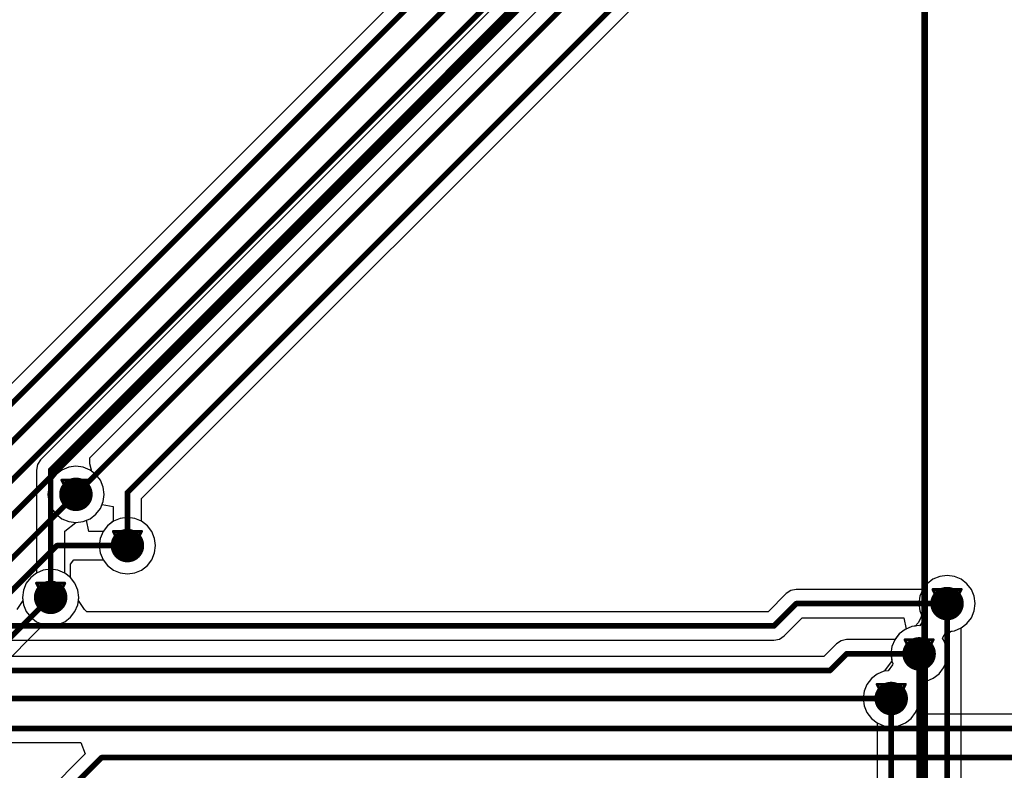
# Model space of a CAD drawing. Header units: millimetres. Extents: x 138 to 555, y 26 to 334.
# Tile 638 of 656: x 287 to 304, y 253 to 266. Entities that reach past the tile are written whole.
import ezdxf

# ---------------------------------------------------------------- set-up
doc = ezdxf.new("R2010")
doc.units = ezdxf.units.MM
for name, color, linetype in [('BottomLayer', 5, 'Continuous'), ('DrillDrawing', 1, 'Continuous'), ('Mechanical27', 56, 'Continuous'), ('MidLayer1', 16, 'Continuous'), ('MidLayer2', 76, 'Continuous'), ('MidLayer3', 90, 'Continuous'), ('MidLayer4', 156, 'Continuous'), ('MultiLayer', 9, 'Continuous'), ('TopLayer', 1, 'Continuous'), ('TopOverlay', 2, 'Continuous'), ('ViaHoleLayer', 16, 'Continuous')]:
    doc.layers.add(name, color=color, linetype=linetype)

# ---------------------------------------------------------------- blocks, each defined once
blk = doc.blocks.new('MOD_MB1263_943')
at = {"layer": 'Mechanical27', "const_width": 0.01}
blk.add_lwpolyline([(65, 78), (-55, 78)], dxfattribs=at)
at = {"layer": 'TopOverlay', "const_width": 0.12}
blk.add_lwpolyline([(65, 78), (-55, 78)], dxfattribs=at)

msp = doc.modelspace()

# ---------------------------------------------------------------- linework, layer by layer
at = {"layer": 'BottomLayer'}
for p, q in [((301.859, 273.256), (286.983, 258.381)), ((288.794, 257.69), (302.836, 271.732)), ((286.983, 258.381), (286.928, 258.298)), ((286.928, 258.298), (286.909, 258.2)), ((286.909, 258.2), (286.909, 256.353)), ((288.794, 257.281), (288.794, 257.69)), ((287.974, 257.407), (288.054, 257.511)), ((288.054, 257.511), (288.085, 257.585)), ((288.085, 257.585), (288.285, 257.545)), ((288.285, 257.545), (288.285, 257.281)), ((287.748, 257.276), (287.869, 257.327)), ((287.869, 257.327), (287.974, 257.407)), ((287.419, 257.102), (287.617, 257.259)), ((287.617, 257.259), (287.748, 257.276)), ((288.183, 257.203), (288.103, 257.098)), ((288.285, 257.281), (288.183, 257.203)), ((288.896, 257.203), (288.794, 257.281)), ((288.976, 257.098), (288.896, 257.203)), ((287.419, 256.353), (287.419, 257.102)), ((288.052, 256.976), (288.035, 256.846)), ((288.103, 257.098), (288.052, 256.976)), ((289.027, 256.976), (288.976, 257.098)), ((289.044, 256.846), (289.027, 256.976)), ((288.035, 256.846), (288.052, 256.715)), ((289.027, 256.715), (289.044, 256.846)), ((288.052, 256.715), (288.103, 256.594)), ((288.976, 256.594), (289.027, 256.715)), ((288.103, 256.594), (288.183, 256.489)), ((288.183, 256.489), (288.287, 256.409)), ((288.792, 256.409), (288.896, 256.489)), ((288.896, 256.489), (288.976, 256.594)), ((286.807, 256.275), (286.727, 256.171)), ((286.909, 256.353), (286.807, 256.275)), ((287.52, 256.275), (287.419, 256.353)), ((287.6, 256.171), (287.52, 256.275)), ((288.287, 256.409), (288.409, 256.359)), ((288.409, 256.359), (288.539, 256.342)), ((288.539, 256.342), (288.67, 256.359)), ((288.67, 256.359), (288.792, 256.409)), ((303.09, 256.295), (302.968, 256.244)), ((303.22, 256.312), (303.09, 256.295)), ((303.351, 256.295), (303.22, 256.312)), ((303.473, 256.244), (303.351, 256.295)), ((286.727, 256.171), (286.677, 256.049)), ((287.651, 256.049), (287.6, 256.171)), ((302.864, 256.164), (302.786, 256.062)), ((302.968, 256.244), (302.864, 256.164)), ((303.577, 256.164), (303.473, 256.244)), ((303.657, 256.06), (303.577, 256.164)), ((286.677, 256.049), (286.659, 255.919)), ((286.659, 255.919), (286.667, 255.862)), ((287.668, 255.919), (287.651, 256.049)), ((287.661, 255.862), (287.668, 255.919)), ((300.34, 255.988), (300.015, 255.662)), ((300.423, 256.043), (300.34, 255.988)), ((300.52, 256.062), (300.423, 256.043)), ((302.786, 256.062), (300.52, 256.062)), ((303.708, 255.938), (303.657, 256.06)), ((303.725, 255.807), (303.708, 255.938)), ((286.667, 255.862), (286.56, 255.699)), ((287.768, 255.699), (287.661, 255.862)), ((303.708, 255.677), (303.725, 255.807)), ((287.815, 255.662), (287.768, 255.699)), ((300.015, 255.662), (287.815, 255.662)), ((300.301, 255.227), (300.626, 255.552)), ((300.626, 255.552), (302.449, 255.552)), ((302.449, 255.552), (302.488, 255.352)), ((303.577, 255.451), (303.657, 255.555)), ((303.657, 255.555), (303.708, 255.677)), ((303.473, 255.371), (303.577, 255.451)), ((300.218, 255.172), (300.301, 255.227)), ((302.364, 255.264), (302.286, 255.162)), ((302.468, 255.344), (302.364, 255.264)), ((302.488, 255.352), (302.468, 255.344)), ((303.19, 255.161), (303.238, 255.251)), ((303.238, 255.251), (303.292, 255.312)), ((303.292, 255.312), (303.351, 255.32)), ((303.351, 255.32), (303.473, 255.371)), ((277.22, 255.152), (300.12, 255.152)), ((300.12, 255.152), (300.218, 255.172)), ((301.24, 255.088), (301.015, 254.862)), ((301.323, 255.143), (301.24, 255.088)), ((301.42, 255.162), (301.323, 255.143)), ((302.286, 255.162), (301.42, 255.162)), ((303.179, 255.107), (303.19, 255.161)), ((303.208, 255.038), (303.179, 255.107)), ((303.225, 254.907), (303.208, 255.038)), ((301.015, 254.862), (276.226, 254.862)), ((303.208, 254.777), (303.225, 254.907)), ((303.157, 254.655), (303.208, 254.777)), ((302.973, 254.471), (303.077, 254.551)), ((303.077, 254.551), (303.157, 254.655)), ((302.713, 254.245), (302.849, 254.42)), ((302.849, 254.42), (302.851, 254.42)), ((302.851, 254.42), (302.973, 254.471)), ((302.711, 254.209), (302.713, 254.245)), ((302.725, 254.107), (302.711, 254.209)), ((302.714, 254.027), (302.725, 254.107)), ((302.796, 253.891), (302.714, 254.027)), ((302.862, 253.827), (302.796, 253.891)), ((341.957, 253.827), (302.862, 253.827)), ((279.258, 253.317), (287.702, 253.317)), ((287.702, 253.317), (287.785, 253.117)), ((287.785, 253.117), (281.252, 246.584))]:
    msp.add_line(p, q, dxfattribs=at)
at = {"layer": 'BottomLayer', "const_width": 0.1}
for points in [[(287.164, 258.2), (302.039, 273.076)], [(287.617, 257.764), (302.414, 272.56)], [(288.539, 257.796), (302.73, 271.987)], [(287.164, 255.919), (287.164, 258.2)], [(288.539, 256.846), (288.539, 257.796)], [(300.12, 255.407), (300.52, 255.807)], [(300.52, 255.807), (303.22, 255.807)], [(277.22, 255.407), (300.12, 255.407)], [(301.12, 254.607), (301.42, 254.907)], [(301.42, 254.907), (302.72, 254.907)], [(276.12, 254.607), (301.12, 254.607)], [(275.52, 254.107), (302.22, 254.107)], [(278.823, 253.572), (341.957, 253.572)], [(281.358, 246.329), (288.077, 253.049)], [(288.077, 253.049), (341.774, 253.049)]]:
    msp.add_lwpolyline(points, dxfattribs=at)
at = {"layer": 'BottomLayer'}
for points, const_width in [([(287.139, 258.2, 1), (287.189, 258.2, 1)], 0.05), ([(287.139, 258.2, 1), (287.189, 258.2, 1)], 0.05), ([(287.467, 257.764, 1), (287.767, 257.764, 1)], 0.3), ([(288.514, 257.796, 1), (288.564, 257.796, 1)], 0.05), ([(288.514, 257.796, 1), (288.564, 257.796, 1)], 0.05), ([(287.592, 257.764, 1), (287.642, 257.764, 1)], 0.05), ([(288.389, 256.846, 1), (288.689, 256.846, 1)], 0.3), ([(288.514, 256.846, 1), (288.564, 256.846, 1)], 0.05), ([(287.014, 255.919, 1), (287.314, 255.919, 1)], 0.3), ([(303.07, 255.807, 1), (303.37, 255.807, 1)], 0.3), ([(287.139, 255.919, 1), (287.189, 255.919, 1)], 0.05), ([(300.495, 255.807, 1), (300.545, 255.807, 1)], 0.05), ([(300.495, 255.807, 1), (300.545, 255.807, 1)], 0.05), ([(303.195, 255.807, 1), (303.245, 255.807, 1)], 0.05), ([(300.095, 255.407, 1), (300.145, 255.407, 1)], 0.05), ([(300.095, 255.407, 1), (300.145, 255.407, 1)], 0.05), ([(302.57, 254.907, 1), (302.87, 254.907, 1)], 0.3), ([(301.395, 254.907, 1), (301.445, 254.907, 1)], 0.05), ([(301.395, 254.907, 1), (301.445, 254.907, 1)], 0.05), ([(302.695, 254.907, 1), (302.745, 254.907, 1)], 0.05), ([(301.095, 254.607, 1), (301.145, 254.607, 1)], 0.05), ([(301.095, 254.607, 1), (301.145, 254.607, 1)], 0.05), ([(302.07, 254.107, 1), (302.37, 254.107, 1)], 0.3), ([(302.195, 254.107, 1), (302.245, 254.107, 1)], 0.05), ([(288.052, 253.049, 1), (288.102, 253.049, 1)], 0.05), ([(288.052, 253.049, 1), (288.102, 253.049, 1)], 0.05)]:
    msp.add_lwpolyline(points, format="xyb", close=True, dxfattribs=dict(at, const_width=const_width))
at = {"layer": 'DrillDrawing', "const_width": 0.0508}
for points in [[(287.363, 258.018), (287.871, 258.018)], [(287.363, 258.018), (287.617, 257.51)], [(287.617, 257.51), (287.871, 258.018)], [(287.465, 257.916), (287.77, 257.916)], [(287.465, 257.916), (287.617, 257.611)], [(287.617, 257.611), (287.77, 257.916)], [(288.285, 257.1), (288.793, 257.1)], [(288.285, 257.1), (288.539, 256.592)], [(288.387, 256.998), (288.692, 256.998)], [(288.387, 256.998), (288.539, 256.694)], [(288.539, 256.592), (288.793, 257.1)], [(288.539, 256.694), (288.692, 256.998)], [(286.91, 256.173), (287.418, 256.173)], [(286.91, 256.173), (287.164, 255.665)], [(287.011, 256.071), (287.316, 256.071)], [(287.011, 256.071), (287.164, 255.766)], [(287.164, 255.665), (287.418, 256.173)], [(287.164, 255.766), (287.316, 256.071)], [(302.966, 256.061), (303.474, 256.061)], [(302.966, 256.061), (303.22, 255.553)], [(303.22, 255.553), (303.474, 256.061)], [(303.068, 255.96), (303.373, 255.96)], [(303.068, 255.96), (303.22, 255.655)], [(303.22, 255.655), (303.373, 255.96)], [(302.466, 255.161), (302.974, 255.161)], [(302.466, 255.161), (302.72, 254.653)], [(302.568, 255.06), (302.873, 255.06)], [(302.568, 255.06), (302.72, 254.755)], [(302.72, 254.653), (302.974, 255.161)], [(302.72, 254.755), (302.873, 255.06)], [(301.966, 254.361), (302.474, 254.361)], [(301.966, 254.361), (302.22, 253.853)], [(302.22, 253.853), (302.474, 254.361)], [(302.068, 254.26), (302.373, 254.26)], [(302.068, 254.26), (302.22, 253.955)], [(302.22, 253.955), (302.373, 254.26)]]:
    msp.add_lwpolyline(points, dxfattribs=at)
at = {"layer": 'DrillDrawing', "const_width": 0.0254}
for points in [[(287.351, 258.018, 1), (287.376, 258.018, 1)], [(287.351, 258.018, 1), (287.376, 258.018, 1)], [(287.859, 258.018, 1), (287.884, 258.018, 1)], [(287.859, 258.018, 1), (287.884, 258.018, 1)], [(287.452, 257.916, 1), (287.478, 257.916, 1)], [(287.452, 257.916, 1), (287.478, 257.916, 1)], [(287.757, 257.916, 1), (287.782, 257.916, 1)], [(287.757, 257.916, 1), (287.782, 257.916, 1)], [(287.605, 257.611, 1), (287.63, 257.611, 1)], [(287.605, 257.611, 1), (287.63, 257.611, 1)], [(287.605, 257.51, 1), (287.63, 257.51, 1)], [(287.605, 257.51, 1), (287.63, 257.51, 1)], [(288.273, 257.1, 1), (288.298, 257.1, 1)], [(288.273, 257.1, 1), (288.298, 257.1, 1)], [(288.374, 256.998, 1), (288.4, 256.998, 1)], [(288.374, 256.998, 1), (288.4, 256.998, 1)], [(288.679, 256.998, 1), (288.705, 256.998, 1)], [(288.679, 256.998, 1), (288.705, 256.998, 1)], [(288.781, 257.1, 1), (288.806, 257.1, 1)], [(288.781, 257.1, 1), (288.806, 257.1, 1)], [(288.527, 256.694, 1), (288.552, 256.694, 1)], [(288.527, 256.694, 1), (288.552, 256.694, 1)], [(288.527, 256.592, 1), (288.552, 256.592, 1)], [(288.527, 256.592, 1), (288.552, 256.592, 1)], [(286.897, 256.173, 1), (286.922, 256.173, 1)], [(286.897, 256.173, 1), (286.922, 256.173, 1)], [(286.999, 256.071, 1), (287.024, 256.071, 1)], [(286.999, 256.071, 1), (287.024, 256.071, 1)], [(287.303, 256.071, 1), (287.329, 256.071, 1)], [(287.303, 256.071, 1), (287.329, 256.071, 1)], [(287.405, 256.173, 1), (287.43, 256.173, 1)], [(287.405, 256.173, 1), (287.43, 256.173, 1)], [(302.954, 256.061, 1), (302.979, 256.061, 1)], [(302.954, 256.061, 1), (302.979, 256.061, 1)], [(303.462, 256.061, 1), (303.487, 256.061, 1)], [(303.462, 256.061, 1), (303.487, 256.061, 1)], [(303.055, 255.96, 1), (303.081, 255.96, 1)], [(303.055, 255.96, 1), (303.081, 255.96, 1)], [(303.36, 255.96, 1), (303.386, 255.96, 1)], [(303.36, 255.96, 1), (303.386, 255.96, 1)], [(287.151, 255.766, 1), (287.176, 255.766, 1)], [(287.151, 255.766, 1), (287.176, 255.766, 1)], [(287.151, 255.665, 1), (287.176, 255.665, 1)], [(287.151, 255.665, 1), (287.176, 255.665, 1)], [(303.208, 255.655, 1), (303.233, 255.655, 1)], [(303.208, 255.655, 1), (303.233, 255.655, 1)], [(303.208, 255.553, 1), (303.233, 255.553, 1)], [(303.208, 255.553, 1), (303.233, 255.553, 1)], [(302.454, 255.161, 1), (302.479, 255.161, 1)], [(302.454, 255.161, 1), (302.479, 255.161, 1)], [(302.555, 255.06, 1), (302.581, 255.06, 1)], [(302.555, 255.06, 1), (302.581, 255.06, 1)], [(302.86, 255.06, 1), (302.886, 255.06, 1)], [(302.86, 255.06, 1), (302.886, 255.06, 1)], [(302.962, 255.161, 1), (302.987, 255.161, 1)], [(302.962, 255.161, 1), (302.987, 255.161, 1)], [(302.708, 254.755, 1), (302.733, 254.755, 1)], [(302.708, 254.755, 1), (302.733, 254.755, 1)], [(302.708, 254.653, 1), (302.733, 254.653, 1)], [(302.708, 254.653, 1), (302.733, 254.653, 1)], [(301.954, 254.361, 1), (301.979, 254.361, 1)], [(301.954, 254.361, 1), (301.979, 254.361, 1)], [(302.462, 254.361, 1), (302.487, 254.361, 1)], [(302.462, 254.361, 1), (302.487, 254.361, 1)], [(302.055, 254.26, 1), (302.081, 254.26, 1)], [(302.055, 254.26, 1), (302.081, 254.26, 1)], [(302.36, 254.26, 1), (302.386, 254.26, 1)], [(302.36, 254.26, 1), (302.386, 254.26, 1)], [(302.208, 253.955, 1), (302.233, 253.955, 1)], [(302.208, 253.955, 1), (302.233, 253.955, 1)], [(302.208, 253.853, 1), (302.233, 253.853, 1)], [(302.208, 253.853, 1), (302.233, 253.853, 1)]]:
    msp.add_lwpolyline(points, format="xyb", close=True, dxfattribs=at)
at = {"layer": 'MidLayer1'}
for p, q in [((287.365, 258.2), (287.261, 258.12)), ((287.487, 258.251), (287.365, 258.2)), ((287.617, 258.268), (287.487, 258.251)), ((287.748, 258.251), (287.617, 258.268)), ((287.869, 258.2), (287.748, 258.251)), ((287.974, 258.12), (287.869, 258.2)), ((287.261, 258.12), (287.18, 258.016)), ((288.054, 258.016), (287.974, 258.12)), ((287.13, 257.894), (287.113, 257.764)), ((287.18, 258.016), (287.13, 257.894)), ((288.104, 257.894), (288.054, 258.016)), ((288.122, 257.764), (288.104, 257.894)), ((287.113, 257.764), (287.13, 257.633)), ((288.104, 257.633), (288.122, 257.764)), ((287.13, 257.633), (287.18, 257.511)), ((287.18, 257.511), (287.261, 257.407)), ((287.974, 257.407), (288.054, 257.511)), ((288.054, 257.511), (288.104, 257.633)), ((287.261, 257.407), (287.365, 257.327)), ((287.365, 257.327), (287.487, 257.276)), ((287.748, 257.276), (287.869, 257.327)), ((287.869, 257.327), (287.974, 257.407)), ((288.409, 257.333), (288.287, 257.283)), ((288.539, 257.35), (288.409, 257.333)), ((288.67, 257.333), (288.539, 257.35)), ((288.792, 257.283), (288.67, 257.333)), ((287.487, 257.276), (287.617, 257.259)), ((287.617, 257.259), (287.748, 257.276)), ((288.183, 257.203), (288.103, 257.098)), ((288.287, 257.283), (288.183, 257.203)), ((288.896, 257.203), (288.792, 257.283)), ((288.976, 257.098), (288.896, 257.203)), ((288.052, 256.976), (288.035, 256.846)), ((288.103, 257.098), (288.052, 256.976)), ((289.027, 256.976), (288.976, 257.098)), ((289.044, 256.846), (289.027, 256.976)), ((288.035, 256.846), (288.052, 256.715)), ((289.027, 256.715), (289.044, 256.846)), ((288.052, 256.715), (288.103, 256.594)), ((288.976, 256.594), (289.027, 256.715)), ((288.103, 256.594), (288.183, 256.489)), ((288.183, 256.489), (288.287, 256.409)), ((288.792, 256.409), (288.896, 256.489)), ((288.896, 256.489), (288.976, 256.594)), ((286.807, 256.275), (286.727, 256.171)), ((286.912, 256.355), (286.807, 256.275)), ((287.033, 256.406), (286.912, 256.355)), ((287.164, 256.423), (287.033, 256.406)), ((287.294, 256.406), (287.164, 256.423)), ((287.416, 256.355), (287.294, 256.406)), ((287.52, 256.275), (287.416, 256.355)), ((287.6, 256.171), (287.52, 256.275)), ((288.287, 256.409), (288.409, 256.359)), ((288.409, 256.359), (288.539, 256.342)), ((288.539, 256.342), (288.67, 256.359)), ((288.67, 256.359), (288.792, 256.409)), ((303.09, 256.295), (302.968, 256.244)), ((303.22, 256.312), (303.09, 256.295)), ((303.351, 256.295), (303.22, 256.312)), ((303.473, 256.244), (303.351, 256.295)), ((286.727, 256.171), (286.677, 256.049)), ((287.651, 256.049), (287.6, 256.171)), ((302.864, 256.164), (302.784, 256.06)), ((302.968, 256.244), (302.864, 256.164)), ((303.577, 256.164), (303.473, 256.244)), ((303.657, 256.06), (303.577, 256.164)), ((286.677, 256.049), (286.659, 255.919)), ((286.659, 255.919), (286.677, 255.788)), ((287.668, 255.919), (287.651, 256.049)), ((287.651, 255.788), (287.668, 255.919)), ((302.733, 255.938), (302.716, 255.807)), ((302.784, 256.06), (302.733, 255.938)), ((303.708, 255.938), (303.657, 256.06)), ((303.725, 255.807), (303.708, 255.938)), ((286.677, 255.788), (286.727, 255.667)), ((287.6, 255.667), (287.651, 255.788)), ((302.716, 255.807), (302.733, 255.677)), ((303.708, 255.677), (303.725, 255.807)), ((286.727, 255.667), (286.807, 255.562)), ((286.807, 255.562), (286.912, 255.482)), ((287.416, 255.482), (287.52, 255.562)), ((287.52, 255.562), (287.6, 255.667)), ((302.733, 255.677), (302.784, 255.555)), ((302.784, 255.555), (302.804, 255.529)), ((303.577, 255.451), (303.657, 255.555)), ((303.657, 255.555), (303.708, 255.677)), ((286.912, 255.482), (287.033, 255.432)), ((287.033, 255.432), (287.164, 255.414)), ((287.164, 255.414), (287.294, 255.432)), ((287.294, 255.432), (287.416, 255.482)), ((302.59, 255.395), (302.468, 255.344)), ((302.72, 255.412), (302.59, 255.395)), ((302.735, 255.41), (302.72, 255.412)), ((302.804, 255.529), (302.735, 255.41)), ((303.473, 255.371), (303.577, 255.451)), ((302.364, 255.264), (302.284, 255.16)), ((302.468, 255.344), (302.364, 255.264)), ((303.137, 255.186), (303.206, 255.305)), ((303.206, 255.305), (303.22, 255.303)), ((303.22, 255.303), (303.351, 255.32)), ((303.351, 255.32), (303.473, 255.371)), ((302.233, 255.038), (302.216, 254.907)), ((302.284, 255.16), (302.233, 255.038)), ((303.157, 255.16), (303.137, 255.186)), ((303.208, 255.038), (303.157, 255.16)), ((303.225, 254.907), (303.208, 255.038)), ((302.216, 254.907), (302.233, 254.777)), ((303.208, 254.777), (303.225, 254.907)), ((302.244, 254.708), (302.168, 254.605)), ((302.233, 254.777), (302.25, 254.736)), ((302.25, 254.736), (302.244, 254.708)), ((303.157, 254.655), (303.208, 254.777)), ((301.968, 254.544), (301.864, 254.464)), ((302.09, 254.595), (301.968, 254.544)), ((302.168, 254.605), (302.09, 254.595)), ((302.973, 254.471), (303.077, 254.551)), ((303.077, 254.551), (303.157, 254.655)), ((301.784, 254.36), (301.733, 254.238)), ((301.864, 254.464), (301.784, 254.36)), ((302.697, 254.307), (302.773, 254.41)), ((302.773, 254.41), (302.851, 254.42)), ((302.851, 254.42), (302.973, 254.471)), ((301.733, 254.238), (301.716, 254.107)), ((302.691, 254.279), (302.697, 254.307)), ((302.708, 254.238), (302.691, 254.279)), ((302.725, 254.107), (302.708, 254.238)), ((301.716, 254.107), (301.733, 253.977)), ((301.733, 253.977), (301.784, 253.855)), ((302.657, 253.855), (302.708, 253.977)), ((302.708, 253.977), (302.725, 254.107)), ((301.784, 253.855), (301.864, 253.751)), ((302.577, 253.751), (302.657, 253.855)), ((301.864, 253.751), (301.968, 253.671)), ((301.968, 253.671), (302.09, 253.62)), ((302.09, 253.62), (302.22, 253.603)), ((302.22, 253.603), (302.351, 253.62)), ((302.351, 253.62), (302.473, 253.671)), ((302.473, 253.671), (302.577, 253.751))]:
    msp.add_line(p, q, dxfattribs=at)
at = {"layer": 'MidLayer1', "const_width": 0.3}
for points in [[(287.467, 257.764, 1), (287.767, 257.764, 1)], [(288.389, 256.846, 1), (288.689, 256.846, 1)], [(287.014, 255.919, 1), (287.314, 255.919, 1)], [(303.07, 255.807, 1), (303.37, 255.807, 1)], [(302.57, 254.907, 1), (302.87, 254.907, 1)], [(302.07, 254.107, 1), (302.37, 254.107, 1)]]:
    msp.add_lwpolyline(points, format="xyb", close=True, dxfattribs=at)
at = {"layer": 'MidLayer2'}
for p, q in [((287.365, 258.2), (287.261, 258.12)), ((287.487, 258.251), (287.365, 258.2)), ((287.617, 258.268), (287.487, 258.251)), ((287.748, 258.251), (287.617, 258.268)), ((287.869, 258.2), (287.748, 258.251)), ((287.974, 258.12), (287.869, 258.2)), ((287.261, 258.12), (287.18, 258.016)), ((288.054, 258.016), (287.974, 258.12)), ((287.13, 257.894), (287.113, 257.764)), ((287.18, 258.016), (287.13, 257.894)), ((288.104, 257.894), (288.054, 258.016)), ((288.122, 257.764), (288.104, 257.894)), ((287.113, 257.764), (287.13, 257.633)), ((288.104, 257.633), (288.122, 257.764)), ((287.13, 257.633), (287.18, 257.511)), ((287.18, 257.511), (287.261, 257.407)), ((287.974, 257.407), (288.054, 257.511)), ((288.054, 257.511), (288.104, 257.633)), ((287.261, 257.407), (287.365, 257.327)), ((287.365, 257.327), (287.487, 257.276)), ((287.748, 257.276), (287.869, 257.327)), ((287.869, 257.327), (287.974, 257.407)), ((288.409, 257.333), (288.287, 257.283)), ((288.539, 257.35), (288.409, 257.333)), ((288.67, 257.333), (288.539, 257.35)), ((288.792, 257.283), (288.67, 257.333)), ((287.487, 257.276), (287.617, 257.259)), ((287.617, 257.259), (287.748, 257.276)), ((288.183, 257.203), (288.103, 257.098)), ((288.287, 257.283), (288.183, 257.203)), ((288.896, 257.203), (288.792, 257.283)), ((288.976, 257.098), (288.896, 257.203)), ((288.052, 256.976), (288.035, 256.846)), ((288.103, 257.098), (288.052, 256.976)), ((289.027, 256.976), (288.976, 257.098)), ((289.044, 256.846), (289.027, 256.976)), ((288.035, 256.846), (288.052, 256.715)), ((289.027, 256.715), (289.044, 256.846)), ((288.052, 256.715), (288.103, 256.594)), ((288.976, 256.594), (289.027, 256.715)), ((288.103, 256.594), (288.183, 256.489)), ((288.183, 256.489), (288.287, 256.409)), ((288.792, 256.409), (288.896, 256.489)), ((288.896, 256.489), (288.976, 256.594)), ((286.807, 256.275), (286.727, 256.171)), ((286.912, 256.355), (286.807, 256.275)), ((287.033, 256.406), (286.912, 256.355)), ((287.164, 256.423), (287.033, 256.406)), ((287.294, 256.406), (287.164, 256.423)), ((287.416, 256.355), (287.294, 256.406)), ((287.52, 256.275), (287.416, 256.355)), ((287.6, 256.171), (287.52, 256.275)), ((288.287, 256.409), (288.409, 256.359)), ((288.409, 256.359), (288.539, 256.342)), ((288.539, 256.342), (288.67, 256.359)), ((288.67, 256.359), (288.792, 256.409)), ((303.09, 256.295), (302.968, 256.244)), ((303.22, 256.312), (303.09, 256.295)), ((303.351, 256.295), (303.22, 256.312)), ((303.473, 256.244), (303.351, 256.295)), ((286.727, 256.171), (286.677, 256.049)), ((287.651, 256.049), (287.6, 256.171)), ((302.864, 256.164), (302.784, 256.06)), ((302.968, 256.244), (302.864, 256.164)), ((303.577, 256.164), (303.473, 256.244)), ((303.657, 256.06), (303.577, 256.164)), ((286.677, 256.049), (286.659, 255.919)), ((286.659, 255.919), (286.677, 255.788)), ((287.668, 255.919), (287.651, 256.049)), ((287.651, 255.788), (287.668, 255.919)), ((302.733, 255.938), (302.716, 255.807)), ((302.784, 256.06), (302.733, 255.938)), ((303.708, 255.938), (303.657, 256.06)), ((303.725, 255.807), (303.708, 255.938)), ((286.677, 255.788), (286.727, 255.667)), ((287.6, 255.667), (287.651, 255.788)), ((302.716, 255.807), (302.733, 255.677)), ((303.708, 255.677), (303.725, 255.807)), ((286.727, 255.667), (286.807, 255.562)), ((286.807, 255.562), (286.912, 255.482)), ((287.416, 255.482), (287.52, 255.562)), ((287.52, 255.562), (287.6, 255.667)), ((302.75, 255.554), (302.703, 255.463)), ((302.733, 255.677), (302.762, 255.608)), ((302.762, 255.608), (302.75, 255.554)), ((303.577, 255.451), (303.657, 255.555)), ((303.657, 255.555), (303.708, 255.677)), ((286.912, 255.482), (287.033, 255.432)), ((287.033, 255.432), (287.164, 255.414)), ((287.164, 255.414), (287.294, 255.432)), ((287.294, 255.432), (287.416, 255.482)), ((302.59, 255.395), (302.468, 255.344)), ((302.649, 255.402), (302.59, 255.395)), ((302.703, 255.463), (302.649, 255.402)), ((303.473, 255.371), (303.577, 255.451)), ((302.364, 255.264), (302.284, 255.16)), ((302.468, 255.344), (302.364, 255.264)), ((303.19, 255.161), (303.238, 255.251)), ((303.238, 255.251), (303.292, 255.312)), ((303.292, 255.312), (303.351, 255.32)), ((303.351, 255.32), (303.473, 255.371)), ((302.233, 255.038), (302.216, 254.907)), ((302.284, 255.16), (302.233, 255.038)), ((303.179, 255.107), (303.19, 255.161)), ((303.208, 255.038), (303.179, 255.107)), ((303.225, 254.907), (303.208, 255.038)), ((302.216, 254.907), (302.23, 254.805)), ((303.208, 254.777), (303.225, 254.907)), ((302.228, 254.77), (302.092, 254.595)), ((302.23, 254.805), (302.228, 254.77)), ((303.157, 254.655), (303.208, 254.777)), ((301.968, 254.544), (301.864, 254.464)), ((302.09, 254.595), (301.968, 254.544)), ((302.092, 254.595), (302.09, 254.595)), ((302.973, 254.471), (303.077, 254.551)), ((303.077, 254.551), (303.157, 254.655)), ((301.784, 254.36), (301.733, 254.238)), ((301.864, 254.464), (301.784, 254.36)), ((302.713, 254.245), (302.849, 254.42)), ((302.849, 254.42), (302.851, 254.42)), ((302.851, 254.42), (302.973, 254.471)), ((301.733, 254.238), (301.716, 254.107)), ((302.711, 254.209), (302.713, 254.245)), ((302.725, 254.107), (302.711, 254.209)), ((301.716, 254.107), (301.733, 253.977)), ((301.733, 253.977), (301.784, 253.855)), ((302.657, 253.855), (302.708, 253.977)), ((302.708, 253.977), (302.725, 254.107)), ((301.784, 253.855), (301.864, 253.751)), ((302.577, 253.751), (302.657, 253.855)), ((301.864, 253.751), (301.968, 253.671)), ((301.968, 253.671), (302.09, 253.62)), ((302.09, 253.62), (302.22, 253.603)), ((302.22, 253.603), (302.351, 253.62)), ((302.351, 253.62), (302.473, 253.671)), ((302.473, 253.671), (302.577, 253.751))]:
    msp.add_line(p, q, dxfattribs=at)
at = {"layer": 'MidLayer2', "const_width": 0.3}
for points in [[(287.467, 257.764, 1), (287.767, 257.764, 1)], [(288.389, 256.846, 1), (288.689, 256.846, 1)], [(287.014, 255.919, 1), (287.314, 255.919, 1)], [(303.07, 255.807, 1), (303.37, 255.807, 1)], [(302.57, 254.907, 1), (302.87, 254.907, 1)], [(302.07, 254.107, 1), (302.37, 254.107, 1)]]:
    msp.add_lwpolyline(points, format="xyb", close=True, dxfattribs=at)
at = {"layer": 'MidLayer3'}
for p, q in [((287.365, 258.2), (287.261, 258.12)), ((287.487, 258.251), (287.365, 258.2)), ((287.617, 258.268), (287.487, 258.251)), ((287.748, 258.251), (287.617, 258.268)), ((287.869, 258.2), (287.748, 258.251)), ((287.974, 258.12), (287.869, 258.2)), ((287.261, 258.12), (287.18, 258.016)), ((288.054, 258.016), (287.974, 258.12)), ((287.13, 257.894), (287.113, 257.764)), ((287.18, 258.016), (287.13, 257.894)), ((288.104, 257.894), (288.054, 258.016)), ((288.122, 257.764), (288.104, 257.894)), ((287.113, 257.764), (287.13, 257.633)), ((288.104, 257.633), (288.122, 257.764)), ((287.13, 257.633), (287.18, 257.511)), ((287.18, 257.511), (287.261, 257.407)), ((287.974, 257.407), (288.054, 257.511)), ((288.054, 257.511), (288.104, 257.633)), ((287.261, 257.407), (287.365, 257.327)), ((287.365, 257.327), (287.487, 257.276)), ((287.748, 257.276), (287.869, 257.327)), ((287.869, 257.327), (287.974, 257.407)), ((288.409, 257.333), (288.287, 257.283)), ((288.539, 257.35), (288.409, 257.333)), ((288.67, 257.333), (288.539, 257.35)), ((288.792, 257.283), (288.67, 257.333)), ((287.487, 257.276), (287.617, 257.259)), ((287.617, 257.259), (287.748, 257.276)), ((288.183, 257.203), (288.103, 257.098)), ((288.287, 257.283), (288.183, 257.203)), ((288.896, 257.203), (288.792, 257.283)), ((288.976, 257.098), (288.896, 257.203)), ((288.052, 256.976), (288.035, 256.846)), ((288.103, 257.098), (288.052, 256.976)), ((289.027, 256.976), (288.976, 257.098)), ((289.044, 256.846), (289.027, 256.976)), ((288.035, 256.846), (288.052, 256.715)), ((289.027, 256.715), (289.044, 256.846)), ((288.052, 256.715), (288.103, 256.594)), ((288.976, 256.594), (289.027, 256.715)), ((288.103, 256.594), (288.183, 256.489)), ((288.183, 256.489), (288.287, 256.409)), ((288.792, 256.409), (288.896, 256.489)), ((288.896, 256.489), (288.976, 256.594)), ((286.807, 256.275), (286.727, 256.171)), ((286.912, 256.355), (286.807, 256.275)), ((287.033, 256.406), (286.912, 256.355)), ((287.164, 256.423), (287.033, 256.406)), ((287.294, 256.406), (287.164, 256.423)), ((287.416, 256.355), (287.294, 256.406)), ((287.52, 256.275), (287.416, 256.355)), ((287.6, 256.171), (287.52, 256.275)), ((288.287, 256.409), (288.409, 256.359)), ((288.409, 256.359), (288.539, 256.342)), ((288.539, 256.342), (288.67, 256.359)), ((288.67, 256.359), (288.792, 256.409)), ((303.09, 256.295), (302.968, 256.244)), ((303.22, 256.312), (303.09, 256.295)), ((303.351, 256.295), (303.22, 256.312)), ((303.473, 256.244), (303.351, 256.295)), ((286.727, 256.171), (286.677, 256.049)), ((287.651, 256.049), (287.6, 256.171)), ((302.864, 256.164), (302.784, 256.06)), ((302.968, 256.244), (302.864, 256.164)), ((303.577, 256.164), (303.473, 256.244)), ((303.657, 256.06), (303.577, 256.164)), ((286.677, 256.049), (286.659, 255.919)), ((286.659, 255.919), (286.677, 255.788)), ((287.668, 255.919), (287.651, 256.049)), ((287.651, 255.788), (287.668, 255.919)), ((302.733, 255.938), (302.716, 255.807)), ((302.784, 256.06), (302.733, 255.938)), ((303.708, 255.938), (303.657, 256.06)), ((303.725, 255.807), (303.708, 255.938)), ((286.677, 255.788), (286.727, 255.667)), ((287.6, 255.667), (287.651, 255.788)), ((302.716, 255.807), (302.733, 255.677)), ((303.708, 255.677), (303.725, 255.807)), ((286.727, 255.667), (286.807, 255.562)), ((286.807, 255.562), (286.912, 255.482)), ((287.416, 255.482), (287.52, 255.562)), ((287.52, 255.562), (287.6, 255.667)), ((302.733, 255.677), (302.784, 255.555)), ((302.784, 255.555), (302.804, 255.529)), ((303.577, 255.451), (303.657, 255.555)), ((303.657, 255.555), (303.708, 255.677)), ((286.912, 255.482), (287.033, 255.432)), ((287.033, 255.432), (287.164, 255.414)), ((287.164, 255.414), (287.294, 255.432)), ((287.294, 255.432), (287.416, 255.482)), ((302.59, 255.395), (302.468, 255.344)), ((302.72, 255.412), (302.59, 255.395)), ((302.735, 255.41), (302.72, 255.412)), ((302.804, 255.529), (302.735, 255.41)), ((303.473, 255.371), (303.577, 255.451)), ((302.364, 255.264), (302.284, 255.16)), ((302.468, 255.344), (302.364, 255.264)), ((303.137, 255.186), (303.206, 255.305)), ((303.206, 255.305), (303.22, 255.303)), ((303.22, 255.303), (303.351, 255.32)), ((303.351, 255.32), (303.473, 255.371)), ((302.233, 255.038), (302.216, 254.907)), ((302.284, 255.16), (302.233, 255.038)), ((303.157, 255.16), (303.137, 255.186)), ((303.208, 255.038), (303.157, 255.16)), ((303.225, 254.907), (303.208, 255.038)), ((302.216, 254.907), (302.233, 254.777)), ((303.208, 254.777), (303.225, 254.907)), ((302.244, 254.708), (302.168, 254.605)), ((302.233, 254.777), (302.25, 254.736)), ((302.25, 254.736), (302.244, 254.708)), ((303.157, 254.655), (303.208, 254.777)), ((301.968, 254.544), (301.864, 254.464)), ((302.09, 254.595), (301.968, 254.544)), ((302.168, 254.605), (302.09, 254.595)), ((302.973, 254.471), (303.077, 254.551)), ((303.077, 254.551), (303.157, 254.655)), ((301.784, 254.36), (301.733, 254.238)), ((301.864, 254.464), (301.784, 254.36)), ((302.697, 254.307), (302.773, 254.41)), ((302.773, 254.41), (302.851, 254.42)), ((302.851, 254.42), (302.973, 254.471)), ((301.733, 254.238), (301.716, 254.107)), ((302.691, 254.279), (302.697, 254.307)), ((302.708, 254.238), (302.691, 254.279)), ((302.725, 254.107), (302.708, 254.238)), ((301.716, 254.107), (301.733, 253.977)), ((301.733, 253.977), (301.784, 253.855)), ((302.657, 253.855), (302.708, 253.977)), ((302.708, 253.977), (302.725, 254.107)), ((301.784, 253.855), (301.864, 253.751)), ((302.577, 253.751), (302.657, 253.855)), ((301.864, 253.751), (301.968, 253.671)), ((301.968, 253.671), (302.09, 253.62)), ((302.09, 253.62), (302.22, 253.603)), ((302.22, 253.603), (302.351, 253.62)), ((302.351, 253.62), (302.473, 253.671)), ((302.473, 253.671), (302.577, 253.751))]:
    msp.add_line(p, q, dxfattribs=at)
at = {"layer": 'MidLayer3', "const_width": 0.3}
for points in [[(287.467, 257.764, 1), (287.767, 257.764, 1)], [(288.389, 256.846, 1), (288.689, 256.846, 1)], [(287.014, 255.919, 1), (287.314, 255.919, 1)], [(303.07, 255.807, 1), (303.37, 255.807, 1)], [(302.57, 254.907, 1), (302.87, 254.907, 1)], [(302.07, 254.107, 1), (302.37, 254.107, 1)]]:
    msp.add_lwpolyline(points, format="xyb", close=True, dxfattribs=at)
at = {"layer": 'MidLayer4'}
for p, q in [((287.365, 258.2), (287.261, 258.12)), ((287.487, 258.251), (287.365, 258.2)), ((287.617, 258.268), (287.487, 258.251)), ((287.748, 258.251), (287.617, 258.268)), ((287.869, 258.2), (287.748, 258.251)), ((287.974, 258.12), (287.869, 258.2)), ((287.261, 258.12), (287.18, 258.016)), ((288.054, 258.016), (287.974, 258.12)), ((287.13, 257.894), (287.113, 257.764)), ((287.18, 258.016), (287.13, 257.894)), ((288.104, 257.894), (288.054, 258.016)), ((288.122, 257.764), (288.104, 257.894)), ((287.113, 257.764), (287.13, 257.633)), ((288.104, 257.633), (288.122, 257.764)), ((287.13, 257.633), (287.18, 257.511)), ((287.18, 257.511), (287.261, 257.407)), ((287.974, 257.407), (288.054, 257.511)), ((288.054, 257.511), (288.104, 257.633)), ((287.261, 257.407), (287.365, 257.327)), ((287.365, 257.327), (287.487, 257.276)), ((287.748, 257.276), (287.869, 257.327)), ((287.869, 257.327), (287.974, 257.407)), ((288.409, 257.333), (288.287, 257.283)), ((288.539, 257.35), (288.409, 257.333)), ((288.67, 257.333), (288.539, 257.35)), ((288.792, 257.283), (288.67, 257.333)), ((287.487, 257.276), (287.617, 257.259)), ((287.617, 257.259), (287.748, 257.276)), ((288.183, 257.203), (288.103, 257.098)), ((288.287, 257.283), (288.183, 257.203)), ((288.896, 257.203), (288.792, 257.283)), ((288.976, 257.098), (288.896, 257.203)), ((288.052, 256.976), (288.035, 256.846)), ((288.103, 257.098), (288.052, 256.976)), ((289.027, 256.976), (288.976, 257.098)), ((289.044, 256.846), (289.027, 256.976)), ((288.035, 256.846), (288.052, 256.715)), ((289.027, 256.715), (289.044, 256.846)), ((288.052, 256.715), (288.103, 256.594)), ((288.976, 256.594), (289.027, 256.715)), ((288.103, 256.594), (288.183, 256.489)), ((288.183, 256.489), (288.287, 256.409)), ((288.792, 256.409), (288.896, 256.489)), ((288.896, 256.489), (288.976, 256.594)), ((286.807, 256.275), (286.727, 256.171)), ((286.912, 256.355), (286.807, 256.275)), ((287.033, 256.406), (286.912, 256.355)), ((287.164, 256.423), (287.033, 256.406)), ((287.294, 256.406), (287.164, 256.423)), ((287.416, 256.355), (287.294, 256.406)), ((287.52, 256.275), (287.416, 256.355)), ((287.6, 256.171), (287.52, 256.275)), ((288.287, 256.409), (288.409, 256.359)), ((288.409, 256.359), (288.539, 256.342)), ((288.539, 256.342), (288.67, 256.359)), ((288.67, 256.359), (288.792, 256.409)), ((303.09, 256.295), (302.968, 256.244)), ((303.22, 256.312), (303.09, 256.295)), ((303.351, 256.295), (303.22, 256.312)), ((303.473, 256.244), (303.351, 256.295)), ((286.727, 256.171), (286.677, 256.049)), ((287.651, 256.049), (287.6, 256.171)), ((302.864, 256.164), (302.784, 256.06)), ((302.968, 256.244), (302.864, 256.164)), ((303.577, 256.164), (303.473, 256.244)), ((303.657, 256.06), (303.577, 256.164)), ((286.677, 256.049), (286.659, 255.919)), ((286.659, 255.919), (286.677, 255.788)), ((287.668, 255.919), (287.651, 256.049)), ((287.651, 255.788), (287.668, 255.919)), ((302.733, 255.938), (302.716, 255.807)), ((302.784, 256.06), (302.733, 255.938)), ((303.708, 255.938), (303.657, 256.06)), ((303.725, 255.807), (303.708, 255.938)), ((286.677, 255.788), (286.727, 255.667)), ((287.6, 255.667), (287.651, 255.788)), ((302.716, 255.807), (302.733, 255.677)), ((303.708, 255.677), (303.725, 255.807)), ((286.727, 255.667), (286.807, 255.562)), ((286.807, 255.562), (286.912, 255.482)), ((287.416, 255.482), (287.52, 255.562)), ((287.52, 255.562), (287.6, 255.667)), ((302.733, 255.677), (302.784, 255.555)), ((302.784, 255.555), (302.804, 255.529)), ((303.577, 255.451), (303.657, 255.555)), ((303.657, 255.555), (303.708, 255.677)), ((286.912, 255.482), (287.033, 255.432)), ((287.033, 255.432), (287.164, 255.414)), ((287.164, 255.414), (287.294, 255.432)), ((287.294, 255.432), (287.416, 255.482)), ((302.59, 255.395), (302.468, 255.344)), ((302.72, 255.412), (302.59, 255.395)), ((302.735, 255.41), (302.72, 255.412)), ((302.804, 255.529), (302.735, 255.41)), ((303.473, 255.371), (303.577, 255.451)), ((302.364, 255.264), (302.284, 255.16)), ((302.468, 255.344), (302.364, 255.264)), ((303.137, 255.186), (303.206, 255.305)), ((303.206, 255.305), (303.22, 255.303)), ((303.22, 255.303), (303.351, 255.32)), ((303.351, 255.32), (303.473, 255.371)), ((302.233, 255.038), (302.216, 254.907)), ((302.284, 255.16), (302.233, 255.038)), ((303.157, 255.16), (303.137, 255.186)), ((303.208, 255.038), (303.157, 255.16)), ((303.225, 254.907), (303.208, 255.038)), ((302.216, 254.907), (302.233, 254.777)), ((303.208, 254.777), (303.225, 254.907)), ((302.244, 254.708), (302.168, 254.605)), ((302.233, 254.777), (302.25, 254.736)), ((302.25, 254.736), (302.244, 254.708)), ((303.157, 254.655), (303.208, 254.777)), ((301.968, 254.544), (301.864, 254.464)), ((302.09, 254.595), (301.968, 254.544)), ((302.168, 254.605), (302.09, 254.595)), ((302.973, 254.471), (303.077, 254.551)), ((303.077, 254.551), (303.157, 254.655)), ((301.784, 254.36), (301.733, 254.238)), ((301.864, 254.464), (301.784, 254.36)), ((302.697, 254.307), (302.773, 254.41)), ((302.773, 254.41), (302.851, 254.42)), ((302.851, 254.42), (302.973, 254.471)), ((301.733, 254.238), (301.716, 254.107)), ((302.691, 254.279), (302.697, 254.307)), ((302.708, 254.238), (302.691, 254.279)), ((302.725, 254.107), (302.708, 254.238)), ((301.716, 254.107), (301.733, 253.977)), ((301.733, 253.977), (301.784, 253.855)), ((302.657, 253.855), (302.708, 253.977)), ((302.708, 253.977), (302.725, 254.107)), ((301.784, 253.855), (301.864, 253.751)), ((302.577, 253.751), (302.657, 253.855)), ((301.864, 253.751), (301.968, 253.671)), ((301.968, 253.671), (302.09, 253.62)), ((302.09, 253.62), (302.22, 253.603)), ((302.22, 253.603), (302.351, 253.62)), ((302.351, 253.62), (302.473, 253.671)), ((302.473, 253.671), (302.577, 253.751))]:
    msp.add_line(p, q, dxfattribs=at)
at = {"layer": 'MidLayer4', "const_width": 0.3}
for points in [[(287.467, 257.764, 1), (287.767, 257.764, 1)], [(288.389, 256.846, 1), (288.689, 256.846, 1)], [(287.014, 255.919, 1), (287.314, 255.919, 1)], [(303.07, 255.807, 1), (303.37, 255.807, 1)], [(302.57, 254.907, 1), (302.87, 254.907, 1)], [(302.07, 254.107, 1), (302.37, 254.107, 1)]]:
    msp.add_lwpolyline(points, format="xyb", close=True, dxfattribs=at)
at = {"layer": 'MultiLayer', "const_width": 0.3}
for points in [[(287.467, 257.764, 1), (287.767, 257.764, 1)], [(288.389, 256.846, 1), (288.689, 256.846, 1)], [(287.014, 255.919, 1), (287.314, 255.919, 1)], [(303.07, 255.807, 1), (303.37, 255.807, 1)], [(302.57, 254.907, 1), (302.87, 254.907, 1)], [(302.07, 254.107, 1), (302.37, 254.107, 1)]]:
    msp.add_lwpolyline(points, format="xyb", close=True, dxfattribs=at)
at = {"layer": 'TopLayer'}
for p, q in [((302.706, 275.989), (278.601, 251.885)), ((287.866, 258.418), (303.568, 274.121)), ((287.867, 258.313), (287.866, 258.418)), ((287.904, 258.174), (287.867, 258.313)), ((287.974, 258.12), (287.904, 258.174)), ((288.054, 258.016), (287.974, 258.12)), ((288.104, 257.894), (288.054, 258.016)), ((288.122, 257.764), (288.104, 257.894)), ((288.104, 257.633), (288.122, 257.764)), ((287.974, 257.407), (288.054, 257.511)), ((288.054, 257.511), (288.104, 257.633)), ((287.807, 257.301), (287.869, 257.327)), ((287.869, 257.327), (287.974, 257.407)), ((288.409, 257.333), (288.287, 257.283)), ((288.539, 257.35), (288.409, 257.333)), ((288.67, 257.333), (288.539, 257.35)), ((288.792, 257.283), (288.67, 257.333)), ((287.846, 257.101), (287.807, 257.301)), ((288.183, 257.203), (288.105, 257.101)), ((288.287, 257.283), (288.183, 257.203)), ((288.896, 257.203), (288.792, 257.283)), ((288.976, 257.098), (288.896, 257.203)), ((288.105, 257.101), (287.846, 257.101)), ((289.027, 256.976), (288.976, 257.098)), ((289.044, 256.846), (289.027, 256.976)), ((289.027, 256.715), (289.044, 256.846)), ((288.976, 256.594), (289.027, 256.715)), ((287.517, 256.516), (287.58, 256.591)), ((287.52, 256.275), (287.517, 256.516)), ((287.58, 256.591), (288.105, 256.591)), ((288.105, 256.591), (288.183, 256.489)), ((288.183, 256.489), (288.287, 256.409)), ((288.792, 256.409), (288.896, 256.489)), ((288.896, 256.489), (288.976, 256.594)), ((287.6, 256.171), (287.52, 256.275)), ((288.287, 256.409), (288.409, 256.359)), ((288.409, 256.359), (288.539, 256.342)), ((288.539, 256.342), (288.67, 256.359)), ((288.67, 256.359), (288.792, 256.409)), ((303.09, 256.295), (302.968, 256.244)), ((303.22, 256.312), (303.09, 256.295)), ((303.351, 256.295), (303.22, 256.312)), ((303.473, 256.244), (303.351, 256.295)), ((287.651, 256.049), (287.6, 256.171)), ((302.864, 256.164), (302.784, 256.06)), ((302.968, 256.244), (302.864, 256.164)), ((303.577, 256.164), (303.473, 256.244)), ((303.657, 256.06), (303.577, 256.164)), ((287.668, 255.919), (287.651, 256.049)), ((287.651, 255.788), (287.668, 255.919)), ((302.733, 255.938), (302.716, 255.807)), ((302.784, 256.06), (302.733, 255.938)), ((303.708, 255.938), (303.657, 256.06)), ((303.725, 255.807), (303.708, 255.938)), ((287.6, 255.667), (287.651, 255.788)), ((302.716, 255.807), (302.733, 255.677)), ((303.708, 255.677), (303.725, 255.807)), ((287.416, 255.482), (287.52, 255.562)), ((287.52, 255.562), (287.6, 255.667)), ((302.75, 255.554), (302.703, 255.463)), ((302.733, 255.677), (302.762, 255.608)), ((302.762, 255.608), (302.75, 255.554)), ((303.577, 255.451), (303.657, 255.555)), ((303.657, 255.555), (303.708, 255.677)), ((281.719, 250.114), (287.037, 255.431)), ((287.037, 255.431), (287.164, 255.414)), ((287.164, 255.414), (287.294, 255.432)), ((287.294, 255.432), (287.416, 255.482)), ((302.59, 255.395), (302.468, 255.344)), ((302.649, 255.402), (302.59, 255.395)), ((302.703, 255.463), (302.649, 255.402)), ((303.475, 255.373), (303.577, 255.451)), ((303.475, 240.007), (303.475, 255.373)), ((302.364, 255.264), (302.284, 255.16)), ((302.468, 255.344), (302.364, 255.264)), ((302.233, 255.038), (302.216, 254.907)), ((302.284, 255.16), (302.233, 255.038)), ((302.216, 254.907), (302.23, 254.805)), ((302.228, 254.77), (302.092, 254.595)), ((302.23, 254.805), (302.228, 254.77)), ((301.968, 254.544), (301.864, 254.464)), ((302.09, 254.595), (301.968, 254.544)), ((302.092, 254.595), (302.09, 254.595)), ((301.784, 254.36), (301.733, 254.238)), ((301.864, 254.464), (301.784, 254.36)), ((301.733, 254.238), (301.716, 254.107)), ((301.716, 254.107), (301.733, 253.977)), ((301.733, 253.977), (301.784, 253.855)), ((301.784, 253.855), (301.864, 253.751)), ((301.864, 253.751), (301.966, 253.673)), ((301.966, 253.673), (301.966, 240.913))]:
    msp.add_line(p, q, dxfattribs=at)
at = {"layer": 'TopLayer', "const_width": 0.1}
for points in [[(278.782, 251.704), (302.886, 275.809)], [(279.222, 251.456), (303.1, 275.334)], [(279.651, 251.196), (303.304, 274.85)], [(280.103, 251.016), (303.463, 274.376)], [(280.571, 250.718), (287.617, 257.764)], [(281.025, 250.595), (287.276, 256.846)], [(287.276, 256.846), (288.539, 256.846)], [(281.464, 250.219), (287.164, 255.919)], [(303.22, 240.007), (303.22, 255.807)], [(302.72, 240.207), (302.72, 254.907)], [(302.22, 240.807), (302.22, 254.107)]]:
    msp.add_lwpolyline(points, dxfattribs=at)
at = {"layer": 'TopLayer'}
for points, const_width in [([(287.467, 257.764, 1), (287.767, 257.764, 1)], 0.3), ([(287.592, 257.764, 1), (287.642, 257.764, 1)], 0.05), ([(288.389, 256.846, 1), (288.689, 256.846, 1)], 0.3), ([(287.251, 256.846, 1), (287.301, 256.846, 1)], 0.05), ([(287.251, 256.846, 1), (287.301, 256.846, 1)], 0.05), ([(288.514, 256.846, 1), (288.564, 256.846, 1)], 0.05), ([(287.014, 255.919, 1), (287.314, 255.919, 1)], 0.3), ([(303.07, 255.807, 1), (303.37, 255.807, 1)], 0.3), ([(287.139, 255.919, 1), (287.189, 255.919, 1)], 0.05), ([(303.195, 255.807, 1), (303.245, 255.807, 1)], 0.05), ([(302.57, 254.907, 1), (302.87, 254.907, 1)], 0.3), ([(302.695, 254.907, 1), (302.745, 254.907, 1)], 0.05), ([(302.07, 254.107, 1), (302.37, 254.107, 1)], 0.3), ([(302.195, 254.107, 1), (302.245, 254.107, 1)], 0.05)]:
    msp.add_lwpolyline(points, format="xyb", close=True, dxfattribs=dict(at, const_width=const_width))
at = {"layer": 'ViaHoleLayer', "const_width": 0.15}
for points in [[(287.542, 257.764, 1), (287.692, 257.764, 1)], [(288.464, 256.846, 1), (288.614, 256.846, 1)], [(287.089, 255.919, 1), (287.239, 255.919, 1)], [(303.145, 255.807, 1), (303.295, 255.807, 1)], [(302.645, 254.907, 1), (302.795, 254.907, 1)], [(302.145, 254.107, 1), (302.295, 254.107, 1)]]:
    msp.add_lwpolyline(points, format="xyb", close=True, dxfattribs=at)

# ---------------------------------------------------------------- block references
at = {"rotation": 270}
msp.add_blockref('MOD_MB1263_943', (224.82, 225.507), dxfattribs=at)

doc.saveas('drawing.dxf')
